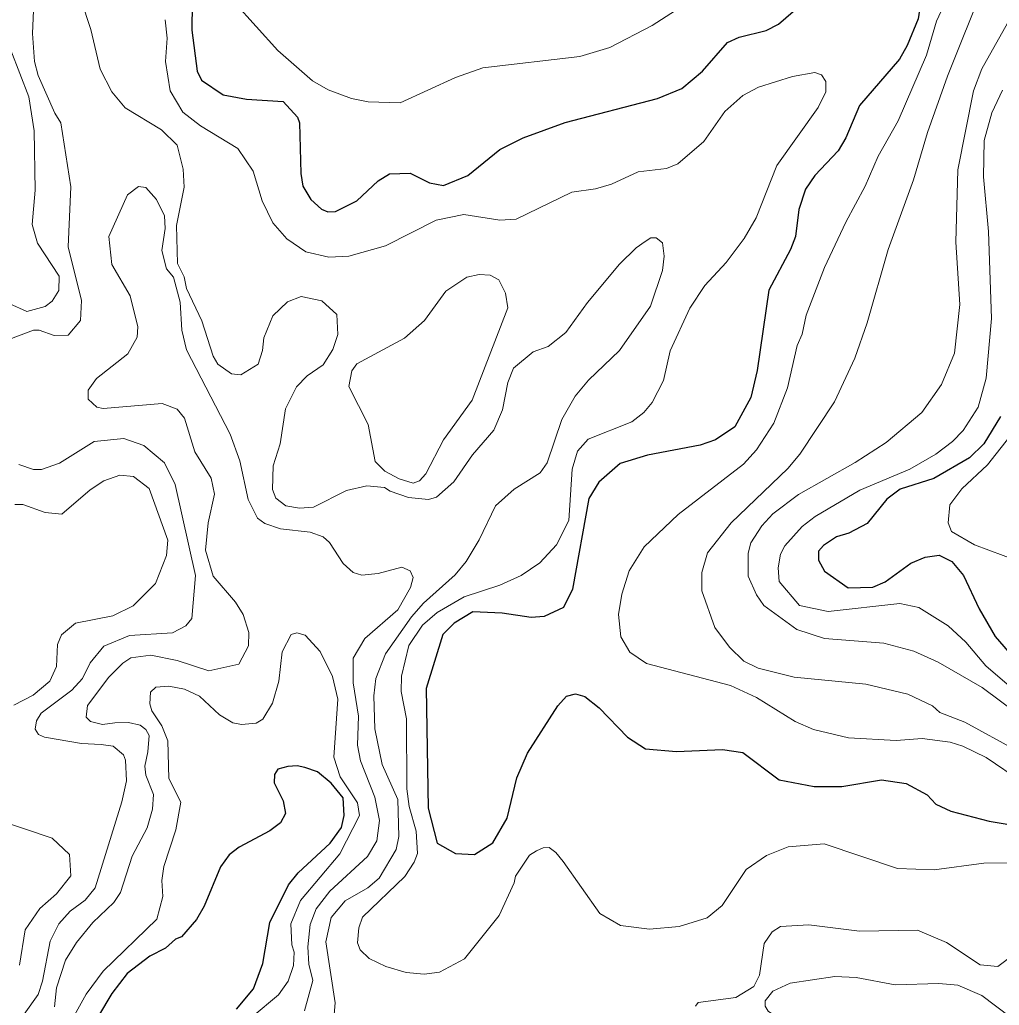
# Model space of a CAD drawing. Extents: x 673.6 to 698.9, y 7012 to 7040.1.
# Drawn here: x 677.485 to 678.962, y 7034.12 to 7035.607 of the extents above; entities that cross this region are included whole.
import ezdxf

# ---------------------------------------------------------------- set-up
doc = ezdxf.new("R2010")
doc.units = 0
doc.header["$LTSCALE"] = 0.032
doc.layers.add('1', color=7, linetype='Continuous', lineweight=25)
doc.layers.add('2', color=7, linetype='Continuous', lineweight=13)

msp = doc.modelspace()

# ---------------------------------------------------------------- linework, layer by layer
at = {"layer": '1'}
for points in [[(678.9764, 7035.8904), (678.9375, 7035.8108), (678.8738, 7035.736), (678.8519, 7035.688), (678.8398, 7035.6087), (678.8236, 7035.5683), (678.8117, 7035.5478), (678.7514, 7035.4778), (678.731, 7035.429), (678.7196, 7035.4092), (678.6843, 7035.372), (678.6701, 7035.3517), (678.6599, 7035.3209), (678.6549, 7035.2799), (678.6476, 7035.2606), (678.6147, 7035.1994), (678.5974, 7035.0781), (678.5877, 7035.0374), (678.5636, 7034.993), (678.5342, 7034.9733), (678.5112, 7034.9653), (678.4319, 7034.95), (678.3905, 7034.9375), (678.3584, 7034.9096)], [(677.7453, 7035.6324), (677.7446, 7035.5916), (677.7529, 7035.5298), (677.7594, 7035.5162), (677.7917, 7035.4939), (677.8271, 7035.4873), (677.8824, 7035.4839), (677.9039, 7035.4602), (677.9072, 7035.4517), (677.9089, 7035.3753), (677.9121, 7035.3563), (677.9239, 7035.3359), (677.9402, 7035.3213), (677.9496, 7035.3174), (677.9614, 7035.318), (677.9937, 7035.334), (678.0256, 7035.3642), (678.0429, 7035.3748), (678.074, 7035.3755), (678.1029, 7035.3609), (678.1241, 7035.3573), (678.1608, 7035.3722), (678.2093, 7035.4115), (678.2445, 7035.4292), (678.3075, 7035.452), (678.4467, 7035.4883), (678.4838, 7035.5036), (678.5147, 7035.5295), (678.5524, 7035.5728), (678.5699, 7035.5811), (678.611, 7035.5911), (678.6293, 7035.6004), (678.6881, 7035.6519)], [(678.9644, 7035.0083), (678.9391, 7034.9671), (678.9172, 7034.9461), (678.8638, 7034.9151), (678.8129, 7034.8989), (678.7928, 7034.8838), (678.7633, 7034.8473), (678.7355, 7034.8325), (678.7171, 7034.8272), (678.6975, 7034.8141), (678.6897, 7034.8052), (678.6898, 7034.7918), (678.6986, 7034.775), (678.7346, 7034.7502), (678.7716, 7034.7509), (678.7903, 7034.7591), (678.8292, 7034.7872), (678.8507, 7034.7962), (678.8719, 7034.7994), (678.8906, 7034.7895), (678.9083, 7034.7688), (678.932, 7034.7182), (678.956, 7034.6768), (678.9851, 7034.6428)], [(678.3584, 7034.9096), (678.3436, 7034.885), (678.3189, 7034.7482), (678.305, 7034.7202), (678.2761, 7034.7069), (678.2565, 7034.7051)], [(678.2565, 7034.7051), (678.2129, 7034.7118), (678.1685, 7034.7139), (678.1402, 7034.6967), (678.1234, 7034.6794), (678.0979, 7034.5982), (678.1011, 7034.4174), (678.1146, 7034.3647), (678.1423, 7034.3493), (678.171, 7034.3477), (678.1986, 7034.3654), (678.2203, 7034.4027), (678.2347, 7034.4634), (678.2511, 7034.5004), (678.2965, 7034.5719), (678.3097, 7034.5864), (678.3235, 7034.5902), (678.3374, 7034.5861), (678.3587, 7034.5689), (678.4015, 7034.5245), (678.4286, 7034.507), (678.4755, 7034.5029), (678.5449, 7034.5061), (678.5754, 7034.5014), (678.6304, 7034.4602), (678.6833, 7034.4503), (678.7249, 7034.4504), (678.7848, 7034.4601), (678.8217, 7034.455), (678.8538, 7034.4379), (678.8668, 7034.4236), (678.8891, 7034.4128), (678.9472, 7034.3978), (679.0458, 7034.3813)], [(677.8121, 7034.1144), (677.8375, 7034.145), (677.8519, 7034.1832), (677.8625, 7034.2448), (677.8905, 7034.3021), (677.905, 7034.3199), (677.9532, 7034.3649), (677.9703, 7034.3884), (677.9745, 7034.4063), (677.973, 7034.4331), (677.9548, 7034.4551), (677.9342, 7034.4723), (677.9151, 7034.4791), (677.9035, 7034.4815), (677.8896, 7034.4804), (677.8742, 7034.4763), (677.8695, 7034.4683), (677.8686, 7034.4556), (677.8826, 7034.4286), (677.8857, 7034.4096), (677.8786, 7034.3955), (677.8625, 7034.3835), (677.816, 7034.3587), (677.8011, 7034.3472), (677.7879, 7034.3291), (677.7634, 7034.2696), (677.7516, 7034.2496), (677.7289, 7034.2235), (677.7199, 7034.2201), (677.705, 7034.2063), (677.6811, 7034.1944), (677.647, 7034.1679), (677.6241, 7034.138), (677.5821, 7034.0682)]]:
    msp.add_lwpolyline(points, dxfattribs=at)
at = {"layer": '2'}
for points in [[(678.3751, 7035.5651), (678.4387, 7035.5986), (678.5024, 7035.6396), (678.56, 7035.6963), (678.5931, 7035.7386), (678.6223, 7035.7918)], [(677.7763, 7035.67), (677.8746, 7035.5609), (677.9268, 7035.5148), (677.9501, 7035.5013), (677.9853, 7035.4883), (678.0104, 7035.4831), (678.0589, 7035.4816), (678.1422, 7035.5202), (678.1837, 7035.5346), (678.33, 7035.5515), (678.3751, 7035.5651)], [(679.0522, 7034.4194), (678.9426, 7034.4938), (678.9074, 7034.5113), (678.8881, 7034.5169), (678.8463, 7034.5225), (678.8067, 7034.5194), (678.7352, 7034.5235), (678.682, 7034.5363), (678.6547, 7034.5482), (678.5963, 7034.5844), (678.557, 7034.6028), (678.4305, 7034.6356), (678.4054, 7034.653), (678.3917, 7034.6763), (678.388, 7034.71), (678.3931, 7034.7406), (678.4043, 7034.7757), (678.4266, 7034.8118), (678.4783, 7034.8609), (678.5767, 7034.9365), (678.5962, 7034.9583), (678.6226, 7034.9987), (678.6431, 7035.0519), (678.6574, 7035.1156), (678.665, 7035.133), (678.6712, 7035.1612), (678.6989, 7035.2332), (678.7307, 7035.302), (678.7602, 7035.3559), (678.7798, 7035.4016), (678.8097, 7035.4548), (678.8525, 7035.5538), (678.8677, 7035.6052), (678.8899, 7035.653)], [(678.9893, 7034.5042), (678.9102, 7034.5474), (678.8729, 7034.562), (678.8615, 7034.5718), (678.8244, 7034.5894), (678.7609, 7034.6046), (678.6529, 7034.6152), (678.5986, 7034.629), (678.5769, 7034.6396), (678.5555, 7034.6603), (678.5335, 7034.6902), (678.5136, 7034.7457), (678.5138, 7034.7731), (678.5225, 7034.803), (678.558, 7034.848), (678.6436, 7034.9303), (678.6617, 7034.9518), (678.7141, 7035.0305), (678.7447, 7035.0965), (678.7633, 7035.1501), (678.7949, 7035.2606), (678.8332, 7035.3654), (678.8543, 7035.4369), (678.8844, 7035.5221), (678.9403, 7035.662)], [(677.5771, 7035.6386), (677.5924, 7035.5925), (677.6066, 7035.5328), (677.6238, 7035.4983), (677.644, 7035.4745), (677.6991, 7035.4409), (677.7223, 7035.4179), (677.7314, 7035.3818), (677.7331, 7035.3547), (677.7216, 7035.2967), (677.7231, 7035.2396), (677.7329, 7035.2195), (677.7368, 7035.2019), (677.7596, 7035.153), (677.7766, 7035.0996), (677.7837, 7035.0874), (677.8046, 7035.0727), (677.8186, 7035.0715), (677.8448, 7035.0875), (677.8514, 7035.1081), (677.853, 7035.1274), (677.867, 7035.1603), (677.889, 7035.1818), (677.9096, 7035.1897), (677.9408, 7035.1829), (677.9631, 7035.1624), (677.9647, 7035.1324), (677.9575, 7035.1098), (677.9426, 7035.0867), (677.9185, 7035.0697), (677.9026, 7035.0533), (677.8858, 7035.0203), (677.8779, 7034.9675), (677.8675, 7034.9339), (677.8661, 7034.8984), (677.8712, 7034.8852), (677.8862, 7034.8738), (677.9069, 7034.8703), (677.9279, 7034.8717), (677.9777, 7034.8968), (678.0088, 7034.9039), (678.0354, 7034.9016), (678.0437, 7034.8957), (678.0714, 7034.8863), (678.1015, 7034.8834), (678.1134, 7034.8867), (678.1397, 7034.9097), (678.1681, 7034.9509), (678.1999, 7034.9877), (678.2133, 7035.0185), (678.2211, 7035.0597), (678.2296, 7035.0817), (678.2594, 7035.106), (678.2819, 7035.1143), (678.3087, 7035.1354), (678.3416, 7035.1806), (678.3895, 7035.2383), (678.4145, 7035.263)], [(677.4458, 7035.116), (677.5059, 7035.1389), (677.5144, 7035.1389), (677.5371, 7035.1308), (677.5581, 7035.1315), (677.5768, 7035.1532), (677.5785, 7035.1837), (677.5581, 7035.2646), (677.562, 7035.3549), (677.5473, 7035.4515), (677.5379, 7035.466), (677.5129, 7035.5232), (677.5072, 7035.5442), (677.5046, 7035.5863), (677.5063, 7035.6328)], [(678.0801, 7034.3363), (678.0848, 7034.3492), (678.0831, 7034.3826), (678.0723, 7034.4202), (678.0689, 7034.4465), (678.0682, 7034.5522), (678.0601, 7034.5934), (678.0609, 7034.6167), (678.0719, 7034.663), (678.0924, 7034.6938), (678.1145, 7034.7126), (678.1554, 7034.7362), (678.2093, 7034.7542), (678.2415, 7034.7687), (678.2693, 7034.7877), (678.2948, 7034.8149), (678.3131, 7034.8517), (678.3182, 7034.9289), (678.3264, 7034.9564), (678.3426, 7034.9743), (678.4082, 7035.0007), (678.4265, 7035.0148), (678.4388, 7035.0296), (678.456, 7035.063), (678.466, 7035.1077), (678.4958, 7035.1722), (678.5184, 7035.206), (678.5507, 7035.241), (678.5777, 7035.277), (678.5958, 7035.3082), (678.6271, 7035.3871), (678.689, 7035.4749), (678.701, 7035.4984), (678.701, 7035.5141), (678.6942, 7035.5242), (678.6844, 7035.5275), (678.6505, 7035.5215), (678.5991, 7035.5054), (678.5755, 7035.4927), (678.5484, 7035.4687), (678.5169, 7035.4233), (678.4774, 7035.39), (678.4604, 7035.3828), (678.418, 7035.3779), (678.3773, 7035.359), (678.3534, 7035.3519), (678.3175, 7035.3468), (678.2338, 7035.3061), (678.2093, 7035.305), (678.1548, 7035.3131), (678.113, 7035.305), (678.0366, 7035.2659), (677.9816, 7035.2506), (677.9513, 7035.2491), (677.9166, 7035.2568), (677.8877, 7035.2767), (677.8667, 7035.301), (677.8507, 7035.3342), (677.8373, 7035.3789), (677.814, 7035.4128), (677.7579, 7035.4469), (677.7312, 7035.4678), (677.712, 7035.4998), (677.7051, 7035.5442), (677.7076, 7035.5792), (677.7042, 7035.6073)], [(678.9897, 7034.56), (678.9367, 7034.5994), (678.87, 7034.6378), (678.8335, 7034.6544), (678.7885, 7034.6664), (678.6988, 7034.6738), (678.6568, 7034.6869), (678.6071, 7034.7234), (678.596, 7034.7392), (678.5839, 7034.7674), (678.5839, 7034.8025), (678.5877, 7034.8181), (678.6045, 7034.8437), (678.6208, 7034.8615), (678.6594, 7034.8909), (678.7451, 7034.9391), (678.792, 7034.9693), (678.8454, 7035.0146), (678.8752, 7035.0568), (678.8948, 7035.1041), (678.9031, 7035.1774), (678.8967, 7035.2715), (678.9, 7035.3808), (678.9233, 7035.4999), (678.9359, 7035.5329), (678.975, 7035.6022)], [(677.4716, 7035.5613), (677.4987, 7035.491), (677.507, 7035.4397), (677.5086, 7035.3502), (677.5038, 7035.298), (677.5118, 7035.2702), (677.5446, 7035.2201), (677.5441, 7035.1989), (677.534, 7035.1825), (677.5235, 7035.1745), (677.4958, 7035.167), (677.469, 7035.179)], [(678.9741, 7034.6046), (678.942, 7034.6325), (678.912, 7034.6682), (678.8853, 7034.6925), (678.8411, 7034.7201), (678.8125, 7034.7264), (678.7043, 7034.7142), (678.6612, 7034.7234), (678.6302, 7034.7596), (678.6288, 7034.7803), (678.6322, 7034.8006), (678.6387, 7034.8135), (678.6651, 7034.8425), (678.6846, 7034.8577), (678.752, 7034.8972), (678.8273, 7034.9292), (678.8669, 7034.9518), (678.892, 7034.9707), (678.9081, 7034.9876), (678.9305, 7035.0227), (678.9425, 7035.0663), (678.9508, 7035.1563), (678.9459, 7035.2875), (678.9386, 7035.3703), (678.9394, 7035.4249), (678.9512, 7035.4665), (678.9674, 7035.5009)], [(677.9148, 7034.1117), (677.9269, 7034.1574), (677.9212, 7034.1821), (677.9196, 7034.2082), (677.9229, 7034.2419), (677.9323, 7034.2656), (677.953, 7034.2922), (678.0097, 7034.3448), (678.0239, 7034.3685), (678.0279, 7034.3987), (678.0206, 7034.434), (677.999, 7034.4888), (677.9944, 7034.5128), (677.9959, 7034.5562), (677.9878, 7034.6065), (677.9878, 7034.644), (678.0056, 7034.6735), (678.0553, 7034.7168), (678.0745, 7034.7504), (678.0782, 7034.7654), (678.074, 7034.7755), (678.0614, 7034.7813), (678.0255, 7034.7716), (678.001, 7034.7692), (677.9881, 7034.7733), (677.9729, 7034.7867), (677.9524, 7034.8184), (677.9429, 7034.8272), (677.9233, 7034.8341), (677.8783, 7034.8392), (677.8547, 7034.8473), (677.8435, 7034.8552), (677.8298, 7034.8832), (677.8168, 7034.9417), (677.8025, 7034.9818), (677.7368, 7035.1091), (677.7298, 7035.1386), (677.7273, 7035.1809), (677.7172, 7035.2186), (677.7066, 7035.2313), (677.6994, 7035.2589), (677.7042, 7035.2922), (677.7034, 7035.3111), (677.6913, 7035.3358), (677.6754, 7035.354), (677.6643, 7035.3555), (677.6474, 7035.3432), (677.6197, 7035.2802), (677.624, 7035.2377), (677.6516, 7035.1907), (677.6631, 7035.1438), (677.6624, 7035.1281), (677.6483, 7035.1029), (677.6011, 7035.066), (677.5884, 7035.0484), (677.5882, 7035.0347), (677.6013, 7035.0225), (677.6107, 7035.0207), (677.7001, 7035.0279), (677.7223, 7035.0196), (677.7336, 7035.0061), (677.7493, 7034.9554), (677.774, 7034.9154), (677.7789, 7034.8914), (677.7692, 7034.848), (677.7651, 7034.807), (677.7767, 7034.7675), (677.8106, 7034.7286), (677.8219, 7034.7097), (677.8306, 7034.6827), (677.8299, 7034.6627), (677.8154, 7034.635), (677.7703, 7034.6246), (677.7225, 7034.6403), (677.6827, 7034.6482), (677.6529, 7034.6443), (677.6404, 7034.6363), (677.6193, 7034.6152)], [(678.4145, 7035.263), (678.4285, 7035.2726), (678.437, 7035.278), (678.445, 7035.2782), (678.4545, 7035.2705), (678.4569, 7035.2507)], [(678.4569, 7035.2507), (678.4545, 7035.229), (678.4364, 7035.1752), (678.3898, 7035.1079), (678.343, 7035.0636), (678.3226, 7035.039), (678.3024, 7035.0042), (678.2803, 7034.9385), (678.2701, 7034.9236), (678.2308, 7034.8987), (678.2024, 7034.8736), (678.1778, 7034.8222), (678.1586, 7034.7899), (678.1417, 7034.7694), (678.094, 7034.7267), (678.0759, 7034.7061), (678.0367, 7034.6506), (678.0223, 7034.6134), (678.0193, 7034.5872), (678.0207, 7034.5371), (678.0316, 7034.4836), (678.0551, 7034.4306), (678.0567, 7034.3748), (678.0526, 7034.3551), (678.027, 7034.312), (678.0101, 7034.2973), (677.976, 7034.2775), (677.9549, 7034.2528), (677.9466, 7034.2157), (677.9606, 7034.1239), (677.9589, 7034.1003)], [(677.5976, 7034.9709), (677.5453, 7034.938), (677.5177, 7034.9286), (677.5059, 7034.9286), (677.484, 7034.936)], [(677.75, 7034.7687), (677.7197, 7034.9059), (677.7034, 7034.9384), (677.6722, 7034.9647), (677.6419, 7034.9754), (677.5976, 7034.9709)], [(678.9783, 7034.9785), (678.9445, 7034.9354), (678.9059, 7034.8992), (678.8876, 7034.875), (678.8855, 7034.8482), (678.8903, 7034.835), (678.9249, 7034.815), (678.99, 7034.7907)], [(677.6118, 7034.9115), (677.636, 7034.9202), (677.6567, 7034.9179), (677.6803, 7034.8998), (677.7083, 7034.8218), (677.7067, 7034.7988), (677.6898, 7034.7567), (677.6564, 7034.7228), (677.6257, 7034.7079), (677.569, 7034.6969), (677.5482, 7034.6793), (677.5423, 7034.6644), (677.5406, 7034.6315), (677.5303, 7034.6092), (677.5054, 7034.5878), (677.476, 7034.5732)], [(677.4779, 7034.8758), (677.4897, 7034.8759), (677.5237, 7034.8638), (677.5487, 7034.8613), (677.5913, 7034.8979), (677.6118, 7034.9115)], [(677.492, 7034.1065), (677.5127, 7034.1364), (677.5194, 7034.1565), (677.5308, 7034.2171), (677.544, 7034.2432), (677.5611, 7034.2621), (677.5837, 7034.2788), (677.599, 7034.2975), (677.6392, 7034.427), (677.6459, 7034.4586), (677.6444, 7034.4898), (677.6414, 7034.4981), (677.6262, 7034.5111), (677.608, 7034.5135), (677.5785, 7034.5153), (677.5224, 7034.5248), (677.5135, 7034.5287), (677.5083, 7034.5368), (677.5105, 7034.5493), (677.5174, 7034.5607), (677.5635, 7034.5955), (677.5796, 7034.6133), (677.5913, 7034.6366), (677.6121, 7034.662), (677.6508, 7034.6779), (677.7155, 7034.6821), (677.7354, 7034.6928), (677.7448, 7034.7037), (677.75, 7034.7687)], [(677.7563, 7034.5865), (677.7862, 7034.5582), (677.8064, 7034.5465), (677.8195, 7034.544), (677.8415, 7034.5457), (677.8518, 7034.5519), (677.8664, 7034.576), (677.8759, 7034.609), (677.8808, 7034.6534), (677.8944, 7034.6796), (677.9029, 7034.6819), (677.9154, 7034.6786), (677.9383, 7034.654), (677.9566, 7034.616), (677.9646, 7034.5822), (677.959, 7034.4946), (677.9684, 7034.4646), (677.9943, 7034.4256), (677.9976, 7034.4063), (677.968, 7034.3485), (677.9086, 7034.2784), (677.8941, 7034.2432), (677.8956, 7034.2115), (677.899, 7034.2002), (677.8982, 7034.1799), (677.8901, 7034.1565), (677.8754, 7034.1358), (677.8355, 7034.1025)], [(677.6193, 7034.6152), (677.5875, 7034.5724), (677.5852, 7034.555), (677.5917, 7034.5482), (677.6097, 7034.544), (677.6284, 7034.5465)], [(677.6813, 7034.5752), (677.6823, 7034.5925), (677.6904, 7034.6), (677.71, 7034.6015), (677.7338, 7034.5971), (677.7563, 7034.5865)], [(677.5497, 7034.0723), (677.5853, 7034.1367), (677.6111, 7034.1714), (677.6918, 7034.2499), (677.7009, 7034.2843), (677.6994, 7034.3084), (677.7024, 7034.3296), (677.7207, 7034.3849), (677.7281, 7034.4267), (677.71, 7034.4622), (677.7083, 7034.5193), (677.6995, 7034.5419), (677.6843, 7034.5645), (677.6813, 7034.5752)], [(677.6284, 7034.5465), (677.6489, 7034.547), (677.6668, 7034.5428), (677.6752, 7034.536), (677.6802, 7034.527), (677.6781, 7034.5023), (677.6737, 7034.4811), (677.6752, 7034.4672), (677.687, 7034.4381), (677.6855, 7034.4158), (677.6771, 7034.3878), (677.6547, 7034.345), (677.6373, 7034.2903), (677.6268, 7034.275), (677.5953, 7034.2452), (677.5707, 7034.215), (677.5542, 7034.188), (677.5408, 7034.1462), (677.5373, 7034.118)], [(677.4458, 7034.4022), (677.5341, 7034.3722), (677.5602, 7034.3478), (677.562, 7034.3153), (677.5404, 7034.2881), (677.5155, 7034.2664), (677.4934, 7034.234), (677.4848, 7034.1807)], [(678.9742, 7034.3352), (678.9393, 7034.3344), (678.8644, 7034.3246), (678.8088, 7034.3263), (678.6985, 7034.3639), (678.6439, 7034.3591), (678.6111, 7034.3461), (678.5808, 7034.325), (678.5446, 7034.2709), (678.5217, 7034.2523), (678.4795, 7034.2392), (678.4351, 7034.2351), (678.3912, 7034.2405), (678.3601, 7034.2588), (678.3047, 7034.3372), (678.2935, 7034.3509), (678.2833, 7034.358), (678.2745, 7034.3575), (678.2643, 7034.3531), (678.2541, 7034.3467), (678.2327, 7034.3151), (678.231, 7034.3051), (678.2083, 7034.2554), (678.1558, 7034.1904), (678.1181, 7034.1701), (678.0951, 7034.1669), (678.0678, 7034.1698), (678.0372, 7034.1784), (678.0122, 7034.1909), (677.9986, 7034.2039)], [(677.9986, 7034.2039), (677.9944, 7034.2141), (677.9965, 7034.2371), (678.0022, 7034.2531), (678.0658, 7034.3146), (678.0801, 7034.3363)], [(678.5041, 7034.119), (678.5083, 7034.1241), (678.5649, 7034.1321), (678.5921, 7034.1486), (678.6007, 7034.1655), (678.608, 7034.2133), (678.6199, 7034.2311), (678.6324, 7034.2391), (678.6751, 7034.2415), (678.7517, 7034.2318), (678.8388, 7034.2334), (678.883, 7034.2146), (678.9337, 7034.1812), (678.9604, 7034.1784), (679.0112, 7034.2173), (679.0314, 7034.2184), (679.0662, 7034.1986), (679.1214, 7034.1399), (679.2116, 7034.0606)], [(679.0225, 7034.0694), (678.9359, 7034.1348), (678.8996, 7034.1503), (678.8714, 7034.1529), (678.8051, 7034.1512), (678.7463, 7034.1619), (678.7143, 7034.1635), (678.6468, 7034.1536), (678.6211, 7034.1412), (678.6093, 7034.1268)], [(678.6093, 7034.1268), (678.6091, 7034.1187), (678.6136, 7034.1113), (678.6247, 7034.1038), (678.6435, 7034.0977), (678.6774, 7034.093)]]:
    msp.add_lwpolyline(points, dxfattribs=at)
msp.add_lwpolyline([(678.0656, 7035.1268), (678.0954, 7035.1536), (678.1276, 7035.1975), (678.1593, 7035.2187), (678.1781, 7035.2226), (678.1946, 7035.222), (678.2075, 7035.2148), (678.2179, 7035.1945), (678.2211, 7035.1726), (678.1675, 7035.0334), (678.1243, 7034.9733), (678.0975, 7034.9218), (678.0878, 7034.9113), (678.0784, 7034.908), (678.0574, 7034.9143), (678.0357, 7034.926), (678.0209, 7034.9408), (678.0106, 7034.9963), (677.9812, 7035.0538), (677.9861, 7035.0772), (677.9936, 7035.088)], close=True, dxfattribs=at)

doc.saveas('drawing.dxf')
